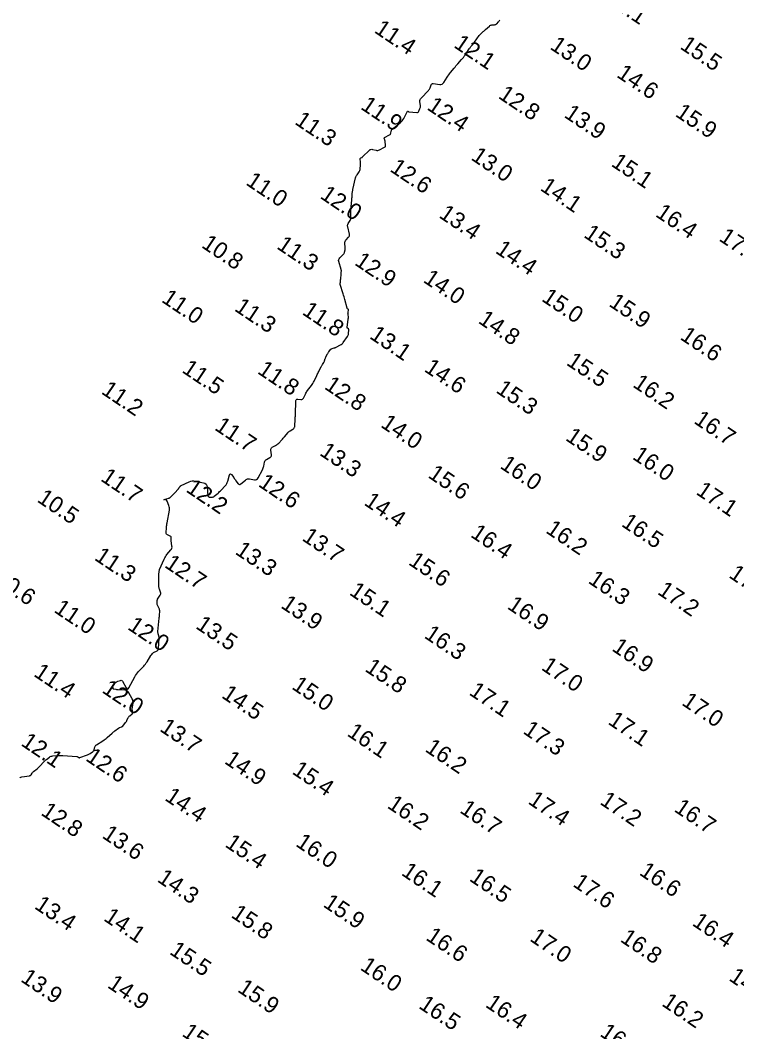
# Model space of a CAD drawing. Extents: x 815352 to 820877, y 582403 to 597439.
# Drawn here: x 816866.2 to 817084.3, y 584619.1 to 584926.9 of the extents above; entities that cross this region are included whole.
import ezdxf

# ---------------------------------------------------------------- set-up
doc = ezdxf.new("R2010")
doc.units = 0
doc.layers.add('V-CONT-EL12', color=7, linetype='Continuous')
doc.layers.add('V-TOPO-SOUN', color=7, linetype='Continuous')

msp = doc.modelspace()

# ---------------------------------------------------------------- linework, layer by layer
at = {"layer": 'V-CONT-EL12'}
msp.add_lwpolyline([(816866.08, 584696.3), (816866.26, 584696.45), (816866.47, 584696.56), (816866.71, 584696.62), (816869.06, 584696.99), (816869.2, 584697.03), (816869.33, 584697.09), (816869.44, 584697.18), (816869.53, 584697.3), (816869.86, 584697.81), (816869.95, 584697.93), (816870.05, 584698.05), (816870.16, 584698.15), (816870.27, 584698.25), (816871.39, 584699.1), (816871.62, 584699.27), (816871.83, 584699.46), (816872.04, 584699.66), (816872.23, 584699.86), (816873.47, 584701.23), (816873.65, 584701.43), (816873.85, 584701.62), (816874.06, 584701.8), (816874.27, 584701.97), (816875.15, 584702.64), (816875.38, 584702.79), (816875.62, 584702.9), (816875.87, 584702.98), (816876.14, 584703.01), (816877.76, 584703.11), (816878.12, 584703.12), (816878.48, 584703.13), (816878.84, 584703.12), (816879.2, 584703.1), (816883.45, 584702.83), (816883.54, 584702.82), (816883.62, 584702.8), (816883.7, 584702.77), (816883.78, 584702.72), (816884.07, 584702.53), (816884.15, 584702.49), (816884.22, 584702.47), (816884.3, 584702.47), (816884.39, 584702.49), (816886.76, 584703.32), (816886.96, 584703.4), (816887.16, 584703.5), (816887.34, 584703.61), (816887.53, 584703.73), (816888.25, 584704.24), (816888.41, 584704.38), (816888.54, 584704.54), (816888.64, 584704.71), (816888.71, 584704.91), (816888.94, 584705.74), (816889.01, 584705.93), (816889.12, 584706.1), (816889.25, 584706.25), (816889.42, 584706.38), (816891.43, 584707.63), (816891.77, 584707.86), (816892.11, 584708.1), (816892.43, 584708.36), (816892.74, 584708.63), (816894.19, 584709.94), (816894.39, 584710.12), (816894.6, 584710.29), (816894.81, 584710.46), (816895.03, 584710.62), (816896.13, 584711.43), (816896.24, 584711.5), (816896.35, 584711.56), (816896.46, 584711.62), (816896.58, 584711.66), (816897.07, 584711.82), (816897.18, 584711.87), (816897.29, 584711.93), (816897.38, 584712.01), (816897.47, 584712.11), (816898.31, 584713.16), (816898.43, 584713.32), (816898.54, 584713.49), (816898.64, 584713.67), (816898.73, 584713.85), (816899.07, 584714.59), (816899.17, 584714.77), (816899.28, 584714.93), (816899.41, 584715.08), (816899.56, 584715.22), (816900.29, 584715.84), (816900.37, 584715.93), (816900.43, 584716.03), (816900.45, 584716.15), (816900.45, 584716.27), (816900.37, 584716.8), (816900.35, 584716.93), (816900.35, 584717.06), (816900.35, 584717.19), (816900.36, 584717.32), (816900.58, 584719.08), (816900.59, 584719.41), (816900.56, 584719.73), (816900.47, 584720.04), (816900.33, 584720.34), (816899.26, 584722.25), (816899.05, 584722.55), (816898.78, 584722.77), (816898.47, 584722.92), (816898.1, 584722.98), (816896.1, 584723.12), (816895.94, 584723.13), (816895.78, 584723.15), (816895.62, 584723.17), (816895.46, 584723.19), (816894.78, 584723.3), (816894.66, 584723.34), (816894.58, 584723.4), (816894.52, 584723.49), (816894.5, 584723.61), (816894.46, 584724.14), (816894.46, 584724.27), (816894.49, 584724.39), (816894.54, 584724.5), (816894.62, 584724.61), (816895.28, 584725.32), (816895.43, 584725.46), (816895.6, 584725.58), (816895.77, 584725.67), (816895.96, 584725.74), (816896.78, 584725.99), (816896.97, 584726.02), (816897.14, 584725.99), (816897.28, 584725.9), (816897.39, 584725.74), (816898.46, 584723.73), (816898.67, 584723.43), (816898.88, 584723.33), (816899.09, 584723.43), (816899.3, 584723.73), (816901.09, 584727.08), (816901.34, 584727.52), (816901.63, 584727.94), (816901.94, 584728.34), (816902.28, 584728.72), (816903.83, 584730.35), (816904.11, 584730.65), (816904.37, 584730.97), (816904.61, 584731.3), (816904.83, 584731.64), (816906.01, 584733.56), (816906.07, 584733.65), (816906.13, 584733.74), (816906.19, 584733.82), (816906.25, 584733.9), (816906.52, 584734.23), (816906.59, 584734.3), (816906.66, 584734.37), (816906.75, 584734.43), (816906.84, 584734.49), (816907.89, 584735.02), (816908.07, 584735.14), (816908.2, 584735.29), (816908.29, 584735.48), (816908.33, 584735.69), (816908.51, 584738.81), (816908.51, 584738.99), (816908.5, 584739.17), (816908.47, 584739.34), (816908.43, 584739.51), (816908.24, 584740.21), (816908.2, 584740.38), (816908.17, 584740.55), (816908.16, 584740.73), (816908.17, 584740.91), (816908.55, 584744.94), (816908.58, 584745.19), (816908.6, 584745.44), (816908.62, 584745.69), (816908.63, 584745.94), (816908.7, 584746.96), (816908.7, 584747.2), (816908.67, 584747.43), (816908.61, 584747.65), (816908.52, 584747.87), (816907.91, 584749.08), (816907.9, 584749.11), (816907.89, 584749.15), (816907.89, 584749.18), (816907.89, 584749.22), (816907.92, 584749.37), (816907.92, 584749.4), (816907.93, 584749.44), (816907.93, 584749.48), (816907.93, 584749.52), (816907.94, 584750.2), (816907.95, 584750.33), (816907.97, 584750.45), (816908.02, 584750.56), (816908.07, 584750.67), (816908.87, 584751.95), (816908.97, 584752.16), (816909.02, 584752.37), (816909.01, 584752.59), (816908.96, 584752.81), (816908.63, 584753.72), (816908.56, 584753.95), (816908.51, 584754.18), (816908.47, 584754.42), (816908.46, 584754.66), (816908.44, 584756.03), (816908.44, 584756.22), (816908.43, 584756.41), (816908.43, 584756.61), (816908.43, 584756.8), (816908.41, 584757.6), (816908.41, 584757.78), (816908.41, 584757.95), (816908.42, 584758.13), (816908.43, 584758.31), (816908.49, 584759.02), (816908.51, 584759.2), (816908.54, 584759.37), (816908.59, 584759.54), (816908.66, 584759.71), (816910.04, 584762.92), (816910.22, 584763.29), (816910.42, 584763.65), (816910.65, 584763.99), (816910.91, 584764.31), (816912.1, 584765.7), (816912.28, 584765.96), (816912.4, 584766.24), (816912.45, 584766.53), (816912.43, 584766.85), (816912.16, 584768.57), (816912.15, 584768.69), (816912.14, 584768.8), (816912.15, 584768.91), (816912.16, 584769.02), (816912.23, 584769.46), (816912.23, 584769.56), (816912.21, 584769.65), (816912.15, 584769.72), (816912.06, 584769.78), (816911.06, 584770.25), (816910.89, 584770.36), (816910.77, 584770.5), (816910.7, 584770.68), (816910.69, 584770.88), (816910.79, 584772.58), (816910.81, 584772.93), (816910.85, 584773.29), (816910.9, 584773.64), (816910.96, 584773.99), (816911.65, 584777.79), (816911.69, 584778.15), (816911.68, 584778.5), (816911.61, 584778.84), (816911.5, 584779.18), (816910.94, 584780.53), (816910.77, 584780.81), (816910.55, 584780.98), (816910.28, 584781.04), (816909.96, 584781), (816910.41, 584781.13), (816910.53, 584781.16), (816910.66, 584781.2), (816910.79, 584781.24), (816910.91, 584781.27), (816911.42, 584781.42), (816911.55, 584781.46), (816911.66, 584781.52), (816911.77, 584781.59), (816911.87, 584781.67), (816912.61, 584782.38), (816912.77, 584782.53), (816912.92, 584782.68), (816913.06, 584782.84), (816913.21, 584783), (816914.39, 584784.35), (816914.46, 584784.43), (816914.53, 584784.51), (816914.59, 584784.6), (816914.65, 584784.68), (816914.9, 584785.03), (816914.97, 584785.11), (816915.05, 584785.18), (816915.13, 584785.24), (816915.22, 584785.29), (816917.71, 584786.45), (816918.16, 584786.62), (816918.62, 584786.71), (816919.09, 584786.73), (816919.56, 584786.66), (816922.02, 584786.14), (816922.47, 584785.98), (816922.8, 584785.72), (816923.02, 584785.36), (816923.12, 584784.89), (816923.35, 584782.22), (816923.4, 584782.04), (816923.48, 584781.92), (816923.61, 584781.84), (816923.79, 584781.8), (816924.6, 584781.77), (816924.79, 584781.78), (816924.98, 584781.83), (816925.15, 584781.91), (816925.31, 584782.02), (816926.45, 584783.01), (816926.69, 584783.22), (816926.93, 584783.44), (816927.15, 584783.67), (816927.37, 584783.9), (816928.62, 584785.25), (816928.88, 584785.56), (816929.1, 584785.9), (816929.28, 584786.26), (816929.42, 584786.65), (816929.98, 584788.54), (816930.08, 584788.76), (816930.2, 584788.84), (816930.34, 584788.8), (816930.5, 584788.63), (816931.21, 584787.7), (816931.39, 584787.47), (816931.56, 584787.24), (816931.74, 584787.01), (816931.91, 584786.78), (816932.62, 584785.86), (816932.8, 584785.68), (816932.99, 584785.61), (816933.19, 584785.64), (816933.41, 584785.78), (816934.77, 584786.97), (816935.06, 584787.18), (816935.38, 584787.31), (816935.71, 584787.36), (816936.07, 584787.33), (816937.55, 584787.07), (816937.9, 584787.06), (816938.19, 584787.14), (816938.44, 584787.32), (816938.64, 584787.6), (816939.98, 584790.13), (816940.11, 584790.39), (816940.22, 584790.66), (816940.3, 584790.95), (816940.37, 584791.23), (816940.58, 584792.42), (816940.66, 584792.68), (816940.79, 584792.91), (816940.97, 584793.1), (816941.21, 584793.26), (816942.23, 584793.79), (816942.46, 584793.95), (816942.6, 584794.14), (816942.68, 584794.37), (816942.68, 584794.64), (816942.51, 584796.06), (816942.51, 584796.34), (816942.59, 584796.58), (816942.73, 584796.78), (816942.95, 584796.94), (816943.98, 584797.52), (816944.24, 584797.67), (816944.47, 584797.84), (816944.7, 584798.03), (816944.91, 584798.24), (816945.82, 584799.21), (816946.04, 584799.44), (816946.25, 584799.68), (816946.46, 584799.92), (816946.67, 584800.16), (816947.78, 584801.49), (816947.91, 584801.63), (816948.05, 584801.76), (816948.21, 584801.87), (816948.38, 584801.97), (816949.26, 584802.42), (816949.34, 584802.48), (816949.42, 584802.54), (816949.48, 584802.62), (816949.54, 584802.7), (816949.74, 584803.07), (816949.78, 584803.16), (816949.82, 584803.26), (816949.84, 584803.36), (816949.85, 584803.46), (816949.94, 584805.39), (816949.95, 584805.74), (816949.97, 584806.1), (816949.98, 584806.46), (816950, 584806.81), (816950.18, 584811.18), (816950.22, 584811.39), (816950.32, 584811.54), (816950.48, 584811.61), (816950.7, 584811.62), (816951.7, 584811.49), (816951.93, 584811.49), (816952.13, 584811.56), (816952.29, 584811.69), (816952.42, 584811.88), (816953.03, 584813.14), (816953.18, 584813.42), (816953.34, 584813.69), (816953.51, 584813.96), (816953.7, 584814.21), (816954.87, 584815.71), (816955.11, 584816.05), (816955.34, 584816.39), (816955.55, 584816.75), (816955.73, 584817.12), (816956.5, 584818.77), (816956.65, 584819.08), (816956.8, 584819.39), (816956.95, 584819.69), (816957.1, 584820), (816957.88, 584821.52), (816957.96, 584821.68), (816958.05, 584821.83), (816958.14, 584821.98), (816958.23, 584822.12), (816958.62, 584822.73), (816958.7, 584822.86), (816958.77, 584823), (816958.83, 584823.15), (816958.88, 584823.3), (816959.06, 584823.92), (816959.11, 584824.07), (816959.17, 584824.22), (816959.23, 584824.36), (816959.31, 584824.51), (816959.76, 584825.36), (816959.85, 584825.53), (816959.95, 584825.69), (816960.06, 584825.85), (816960.17, 584826), (816960.68, 584826.66), (816960.79, 584826.77), (816960.91, 584826.87), (816961.04, 584826.94), (816961.19, 584827), (816961.81, 584827.17), (816961.96, 584827.22), (816962.11, 584827.28), (816962.26, 584827.34), (816962.4, 584827.41), (816963.71, 584828.1), (816963.96, 584828.25), (816964.19, 584828.43), (816964.4, 584828.64), (816964.58, 584828.87), (816965.85, 584830.7), (816965.96, 584830.9), (816966.05, 584831.1), (816966.11, 584831.31), (816966.15, 584831.53), (816966.27, 584832.72), (816966.27, 584832.81), (816966.25, 584832.88), (816966.2, 584832.94), (816966.14, 584833), (816965.84, 584833.2), (816965.77, 584833.25), (816965.73, 584833.31), (816965.71, 584833.39), (816965.71, 584833.47), (816966.06, 584835.86), (816966.07, 584835.91), (816966.08, 584835.97), (816966.09, 584836.03), (816966.1, 584836.08), (816966.15, 584836.3), (816966.16, 584836.36), (816966.16, 584836.42), (816966.16, 584836.47), (816966.16, 584836.53), (816966.03, 584837.37), (816966.01, 584837.52), (816966, 584837.67), (816966.01, 584837.83), (816966.02, 584837.98), (816966.13, 584838.79), (816966.13, 584838.85), (816966.11, 584838.9), (816966.09, 584838.94), (816966.04, 584838.98), (816965.85, 584839.1), (816965.8, 584839.14), (816965.77, 584839.18), (816965.74, 584839.23), (816965.72, 584839.28), (816965.06, 584841.88), (816964.94, 584842.33), (816964.82, 584842.78), (816964.68, 584843.22), (816964.54, 584843.67), (816963.61, 584846.5), (816963.6, 584846.55), (816963.59, 584846.6), (816963.6, 584846.65), (816963.6, 584846.71), (816963.65, 584846.92), (816963.67, 584846.97), (816963.68, 584847.03), (816963.68, 584847.08), (816963.69, 584847.13), (816963.74, 584847.75), (816963.75, 584847.87), (816963.76, 584848), (816963.78, 584848.12), (816963.79, 584848.24), (816963.91, 584849.66), (816963.92, 584849.78), (816963.93, 584849.9), (816963.94, 584850.02), (816963.95, 584850.14), (816963.98, 584850.61), (816963.98, 584850.73), (816963.97, 584850.85), (816963.96, 584850.96), (816963.93, 584851.08), (816963.21, 584853.49), (816963.16, 584853.8), (816963.19, 584854.09), (816963.3, 584854.35), (816963.5, 584854.59), (816964.67, 584855.74), (816964.79, 584855.87), (816964.88, 584856.01), (816964.95, 584856.17), (816964.99, 584856.34), (816965.12, 584857.04), (816965.15, 584857.22), (816965.17, 584857.4), (816965.17, 584857.57), (816965.17, 584857.75), (816965.08, 584859.1), (816965.08, 584859.37), (816965.14, 584859.62), (816965.26, 584859.85), (816965.42, 584860.06), (816966.19, 584860.88), (816966.35, 584861.09), (816966.44, 584861.31), (816966.47, 584861.56), (816966.44, 584861.82), (816965.91, 584864.02), (816965.87, 584864.28), (816965.88, 584864.53), (816965.95, 584864.78), (816966.06, 584865.02), (816966.62, 584865.96), (816966.74, 584866.2), (816966.83, 584866.45), (816966.88, 584866.71), (816966.89, 584866.97), (816966.87, 584868.06), (816966.87, 584868.33), (816966.87, 584868.6), (816966.89, 584868.87), (816966.91, 584869.14), (816967.18, 584872.28), (816967.2, 584872.54), (816967.22, 584872.8), (816967.24, 584873.06), (816967.25, 584873.33), (816967.32, 584874.38), (816967.35, 584874.64), (816967.38, 584874.9), (816967.43, 584875.15), (816967.48, 584875.41), (816968.34, 584878.97), (816968.42, 584879.23), (816968.52, 584879.47), (816968.64, 584879.7), (816968.78, 584879.92), (816969.42, 584880.8), (816969.55, 584881.01), (816969.65, 584881.24), (816969.71, 584881.48), (816969.74, 584881.73), (816969.78, 584882.86), (816969.79, 584883.07), (816969.79, 584883.28), (816969.79, 584883.49), (816969.79, 584883.7), (816969.75, 584884.79), (816969.76, 584884.87), (816969.79, 584884.93), (816969.84, 584884.98), (816969.9, 584885.01), (816970.2, 584885.13), (816970.28, 584885.16), (816970.34, 584885.2), (816970.41, 584885.25), (816970.47, 584885.3), (816972.58, 584887.38), (816972.78, 584887.54), (816973, 584887.63), (816973.24, 584887.66), (816973.49, 584887.62), (816974.54, 584887.34), (816974.8, 584887.29), (816975.06, 584887.3), (816975.31, 584887.35), (816975.55, 584887.45), (816977.12, 584888.26), (816977.29, 584888.38), (816977.41, 584888.53), (816977.47, 584888.71), (816977.47, 584888.92), (816977.34, 584890.05), (816977.32, 584890.16), (816977.29, 584890.27), (816977.26, 584890.37), (816977.22, 584890.48), (816977.04, 584890.88), (816977.01, 584890.98), (816977.02, 584891.07), (816977.07, 584891.14), (816977.15, 584891.2), (816978.67, 584892.01), (816978.8, 584892.1), (816978.91, 584892.22), (816978.99, 584892.36), (816979.03, 584892.51), (816979.16, 584893.19), (816979.21, 584893.35), (816979.28, 584893.5), (816979.38, 584893.63), (816979.5, 584893.75), (816981.89, 584895.71), (816982.2, 584896), (816982.49, 584896.31), (816982.74, 584896.65), (816982.96, 584897.01), (816984.15, 584899.2), (816984.17, 584899.23), (816984.2, 584899.25), (816984.23, 584899.24), (816984.26, 584899.22), (816984.41, 584899.11), (816984.44, 584899.08), (816984.48, 584899.06), (816984.53, 584899.05), (816984.57, 584899.04), (816987, 584898.88), (816987.2, 584898.89), (816987.36, 584898.96), (816987.5, 584899.08), (816987.59, 584899.25), (816987.92, 584900.06), (816987.99, 584900.26), (816988.04, 584900.47), (816988.05, 584900.68), (816988.04, 584900.89), (816987.89, 584902.23), (816987.89, 584902.51), (816987.95, 584902.78), (816988.07, 584903.02), (816988.24, 584903.25), (816990.5, 584905.59), (816990.66, 584905.77), (816990.79, 584905.96), (816990.9, 584906.16), (816991, 584906.38), (816991.33, 584907.27), (816991.44, 584907.46), (816991.58, 584907.58), (816991.75, 584907.65), (816991.97, 584907.65), (816993.91, 584907.39), (816994.29, 584907.38), (816994.63, 584907.48), (816994.92, 584907.67), (816995.16, 584907.96), (816996.18, 584909.56), (816996.42, 584909.93), (816996.67, 584910.29), (816996.93, 584910.64), (816997.2, 584910.98), (816998.31, 584912.35), (816998.58, 584912.68), (816998.86, 584913.01), (816999.14, 584913.34), (816999.42, 584913.67), (817000.57, 584914.96), (817000.86, 584915.29), (817001.13, 584915.63), (817001.39, 584915.97), (817001.63, 584916.33), (817002.91, 584918.21), (817003.03, 584918.39), (817003.16, 584918.56), (817003.29, 584918.73), (817003.43, 584918.9), (817003.98, 584919.55), (817004.12, 584919.72), (817004.25, 584919.89), (817004.38, 584920.06), (817004.51, 584920.23), (817005.98, 584922.29), (817006.11, 584922.46), (817006.25, 584922.62), (817006.39, 584922.77), (817006.55, 584922.92), (817007.19, 584923.49), (817007.35, 584923.64), (817007.51, 584923.78), (817007.67, 584923.92), (817007.83, 584924.07), (817009.04, 584925.16), (817009.2, 584925.29), (817009.38, 584925.38), (817009.56, 584925.44), (817009.76, 584925.48), (817010.63, 584925.56), (817010.81, 584925.59), (817010.98, 584925.65), (817011.13, 584925.74), (817011.26, 584925.86), (817011.77, 584926.41), (817011.89, 584926.55), (817012, 584926.7), (817012.1, 584926.85), (817012.19, 584927.02)], dxfattribs=at)

# ---------------------------------------------------------------- texts
at = {"layer": 'V-TOPO-SOUN'}
for s, p in [('14.1 ', (817044.1, 584932.63)), ('11.4 ', (816973.73, 584923.37)), ('12.1 ', (816997.94, 584918.88)), ('13.0 ', (817027.22, 584918.36)), ('15.5 ', (817066.81, 584918.45)), ('14.6 ', (817047.49, 584909.85)), ('12.8 ', (817011.46, 584903.42)), ('11.9 ', (816969.57, 584900.11)), ('12.4 ', (816989.78, 584899.94)), ('13.9 ', (817031.51, 584897.61)), ('15.9 ', (817065.34, 584897.91)), ('11.3 ', (816949.52, 584895.51)), ('13.0 ', (817003.17, 584884.67)), ('15.1 ', (817045.84, 584882.76)), ('12.6 ', (816978.49, 584881.14)), ('11.0 ', (816934.63, 584877.06)), ('12.0 ', (816957.24, 584872.95)), ('14.1 ', (817024.22, 584875.38)), ('13.4 ', (816993.39, 584867.1)), ('16.4 ', (817059.33, 584867.4)), ('15.3 ', (817037.48, 584861.1)), ('10.8 ', (816921.14, 584857.98)), ('11.3 ', (816944.04, 584857.62)), ('17.1 ', (817078.65, 584860.03)), ('14.4 ', (817010.58, 584856.31)), ('12.9 ', (816967.73, 584852.67)), ('14.0 ', (816988.63, 584847.4)), ('11.0 ', (816908.97, 584841.39)), ('15.0 ', (817024.66, 584841.69)), ('15.9 ', (817045.13, 584840.13)), ('11.3 ', (816931.15, 584838.72)), ('11.8 ', (816951.79, 584837.61)), ('14.8 ', (817005.36, 584834.98)), ('13.1 ', (816972.29, 584830.3)), ('16.6 ', (817066.81, 584830.02)), ('14.6 ', (816988.92, 584820.25)), ('15.5 ', (817032.2, 584822.22)), ('11.5 ', (816915.2, 584819.96)), ('11.8 ', (816938.17, 584819.63)), ('12.8 ', (816958.54, 584814.94)), ('16.2 ', (817052.41, 584815.53)), ('11.2 ', (816890.66, 584813.46)), ('15.3 ', (817010.77, 584813.79)), ('11.7 ', (816925.11, 584802.47)), ('14.0 ', (816975.67, 584803.33)), ('16.7 ', (817071.01, 584804.47)), ('15.9 ', (817031.94, 584799.29)), ('13.3 ', (816957.07, 584794.76)), ('16.0 ', (817052.31, 584793.59)), ('16.0 ', (817011.99, 584790.8)), ('11.7 ', (816890.43, 584786.95)), ('15.6 ', (816990.07, 584787.96)), ('12.2 ', (816916.42, 584783.61)), ('12.6 ', (816938.43, 584785.27)), ('10.5 ', (816871.11, 584780.55)), ('17.1 ', (817071.66, 584782.86)), ('14.4 ', (816970.62, 584779.6)), ('16.2 ', (817025.9, 584771.14)), ('16.5 ', (817048.96, 584773.14)), ('13.7 ', (816951.75, 584768.81)), ('16.4 ', (817003.03, 584769.89)), ('11.3 ', (816888.53, 584762.87)), ('13.3 ', (816931.38, 584764.67)), ('12.7 ', (816909.89, 584760.64)), ('15.6 ', (816984.13, 584761.45)), ('10.6 ', (816857.95, 584755.81)), ('16.3 ', (817038.83, 584755.85)), ('17.4 ', (817081.64, 584757.52)), ('15.1 ', (816966.12, 584752.28)), ('17.2 ', (817059.92, 584752.47)), ('11.0 ', (816876.23, 584746.97)), ('13.9 ', (816945.29, 584748.3)), ('16.9 ', (817014.19, 584748.04)), ('12.0 ', (816898.64, 584741.75)), ('13.5 ', (816919.37, 584742.04)), ('16.3 ', (816988.92, 584739.15)), ('16.9 ', (817046.04, 584735.25)), ('15.8 ', (816970.88, 584729.01)), ('17.0 ', (817024.56, 584729.45)), ('11.4 ', (816870.06, 584727.5)), ('12.0 ', (816890.83, 584722.53)), ('15.0 ', (816948.61, 584723.61)), ('17.1 ', (817002.57, 584721.84)), ('14.5 ', (816927.24, 584720.94)), ('17.0 ', (817067.31, 584718.72)), ('17.1 ', (817044.86, 584712.91)), ('13.7 ', (816908.41, 584710.8)), ('17.3 ', (817019.01, 584710.05)), ('12.1 ', (816866.18, 584706.39)), ('16.1 ', (816965.46, 584709.34)), ('16.2 ', (816989.19, 584704.57)), ('12.6 ', (816885.87, 584701.81)), ('14.9 ', (816928.13, 584700.93)), ('15.4 ', (816948.73, 584697.78)), ('14.4 ', (816909.95, 584689.74)), ('17.4 ', (817020.52, 584688.69)), ('17.2 ', (817042.4, 584688.53)), ('12.8 ', (816872.26, 584685.25)), ('16.2 ', (816977.67, 584687.41)), ('16.7 ', (816999.75, 584685.97)), ('16.7 ', (817065.01, 584686.3)), ('13.6 ', (816890.89, 584678.28)), ('15.4 ', (816928.29, 584675.57)), ('16.0 ', (816949.79, 584675.78)), ('16.1 ', (816981.96, 584666.95)), ('16.6 ', (817054.38, 584667.03)), ('14.3 ', (816907.66, 584664.94)), ('16.5 ', (817002.64, 584665.23)), ('17.6 ', (817034.17, 584663.52)), ('15.9 ', (816958.15, 584657.33)), ('13.4 ', (816870.29, 584656.77)), ('15.8 ', (816930.13, 584654.11)), ('14.1 ', (816891.35, 584653.1)), ('16.4 ', (817070.49, 584651.65)), ('16.6 ', (816989.42, 584647.22)), ('17.0 ', (817021.05, 584646.94)), ('16.8 ', (817048.6, 584646.7)), ('15.5 ', (816911.4, 584642.92)), ('16.0 ', (816969.44, 584638.14)), ('13.9 ', (816866.09, 584634.56)), ('14.9 ', (816892.5, 584632.72)), ('14.7 ', (817081.64, 584634.89)), ('15.9 ', (816932.1, 584631.44)), ('16.5 ', (816987.25, 584626.45)), ('16.4 ', (817007.56, 584626.81)), ('16.2 ', (817061.23, 584627.18)), ('15.6 ', (816915.2, 584617.98)), ('16.5 ', (817042.4, 584617.96))]:
    msp.add_text(s, height=5, rotation=326, dxfattribs=at).set_placement(p)

doc.saveas('drawing.dxf')
